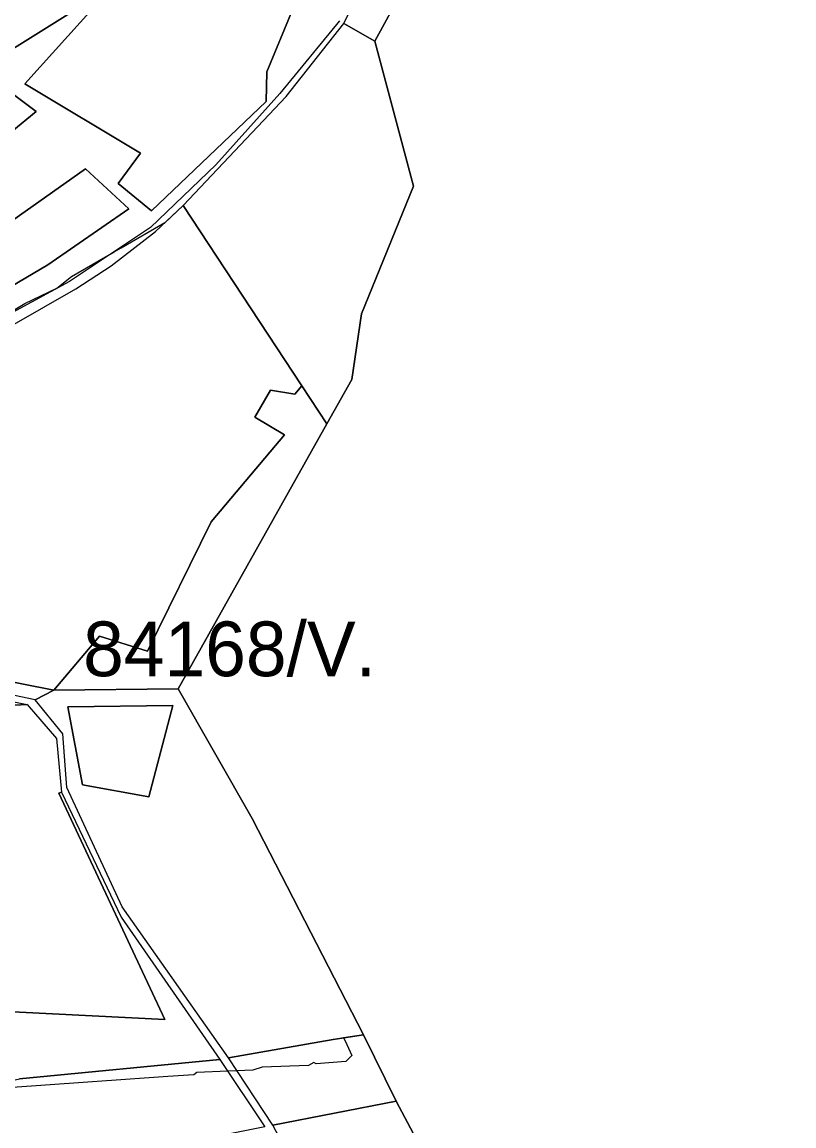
# Model space of a CAD drawing. Extents: x -477304 to -465429, y -1159113 to -1149210.
# Drawn here: x -468870 to -468658.4, y -1151906.3 to -1151603.6 of the extents above; entities that cross this region are included whole.
import ezdxf

# ---------------------------------------------------------------- set-up
doc = ezdxf.new("R2010")
doc.units = 0
for name, color, linetype in [('BPEJ_s', 7, 'Continuous'), ('PUPFL_s', 7, 'Continuous'), ('trav_porost_s', 7, 'Continuous')]:
    doc.layers.add(name, color=color, linetype=linetype)

msp = doc.modelspace()

# ---------------------------------------------------------------- linework, layer by layer
at = {"layer": 'BPEJ_s'}
for points in [[(-468850.37, -1151597.06), (-468878.45, -1151614.63)], [(-468850.37, -1151597.06), (-468878.45, -1151614.63)], [(-468881.33, -1151688.05), (-468869.17, -1151680.83), (-468860.47, -1151676.59), (-468856.43, -1151673.4), (-468844.75, -1151666.65), (-468842.84, -1151665.55), (-468830.84, -1151658.61), (-468830.79, -1151658.66), (-468825.78, -1151653.94), (-468793.31, -1151703.33), (-468786.46, -1151713.75), (-468827.17, -1151786.48), (-468806.89, -1151821.99), (-468776.38, -1151881.32), (-468781.85, -1151882.21), (-468781.45, -1151883.05), (-468779.57, -1151887), (-468781.27, -1151888.7), (-468789.34, -1151889.34), (-468789.98, -1151888.91), (-468791.46, -1151889.76), (-468804.2, -1151890.19), (-468806.75, -1151891.04)], [(-468881.33, -1151688.05), (-468869.17, -1151680.83), (-468860.47, -1151676.59), (-468856.43, -1151673.4), (-468844.75, -1151666.65), (-468842.84, -1151665.55), (-468830.84, -1151658.61), (-468830.79, -1151658.66), (-468825.78, -1151653.94), (-468793.31, -1151703.33), (-468786.46, -1151713.75), (-468827.17, -1151786.48), (-468806.89, -1151821.99), (-468776.38, -1151881.32), (-468781.85, -1151882.21), (-468781.45, -1151883.05), (-468779.57, -1151887), (-468781.27, -1151888.7), (-468789.34, -1151889.34), (-468789.98, -1151888.91), (-468791.46, -1151889.76), (-468804.2, -1151890.19)], [(-468804.2, -1151890.19), (-468806.75, -1151891.04), (-468811.09, -1151891.22), (-468813.6, -1151891.32), (-468822.04, -1151891.67), (-468822.89, -1151892.31), (-468830.05, -1151892.82), (-468873.84, -1151895.92)], [(-468806.75, -1151891.04), (-468811.09, -1151891.22), (-468813.6, -1151891.32), (-468822.04, -1151891.67), (-468822.89, -1151892.31), (-468830.05, -1151892.82), (-468873.84, -1151895.92)]]:
    msp.add_lwpolyline(points, dxfattribs=at)
at = {"layer": 'PUPFL_s'}
for points in [[(-468732.83, -1151964.82), (-468767.43, -1151899.55), (-468776.38, -1151881.32), (-468806.89, -1151821.99), (-468827.17, -1151786.48), (-468786.46, -1151713.75), (-468779.57, -1151701.68), (-468776.89, -1151683.67), (-468762.71, -1151648.6), (-468773.29, -1151608.8), (-468743.52, -1151554.25)], [(-468878.45, -1151614.63), (-468850.37, -1151597.06)], [(-468782.94, -1151603.26), (-468799.35, -1151623.16), (-468816.81, -1151642.75), (-468834.72, -1151659.94), (-468856.92, -1151674.79), (-468893.47, -1151694.64)], [(-468879, -1151618.52), (-468866.07, -1151628.09), (-468872.73, -1151633.65)], [(-468872.73, -1151633.65), (-468866.07, -1151628.09), (-468879, -1151618.52)]]:
    msp.add_lwpolyline(points, dxfattribs=at)
for points in [[(-468768.34, -1151587.46), (-468743.52, -1151554.25), (-468773.29, -1151608.8), (-468781.81, -1151603.96), (-468772.98, -1151585.8)], [(-468843.59, -1151647.87), (-468834.5, -1151655.39), (-468803.07, -1151625.37), (-468802.88, -1151617.28), (-468795.87, -1151600.22), (-468822.51, -1151579.84), (-468849.88, -1151599.02), (-468869.23, -1151620.51), (-468837.47, -1151639.59)], [(-468869.23, -1151620.51), (-468849.88, -1151599.02), (-468822.51, -1151579.84), (-468795.87, -1151600.22), (-468802.88, -1151617.28), (-468803.07, -1151625.37), (-468834.5, -1151655.39), (-468843.59, -1151647.87), (-468837.47, -1151639.59)], [(-468776.89, -1151683.67), (-468779.57, -1151701.68), (-468786.46, -1151713.75), (-468793.31, -1151703.33), (-468825.78, -1151653.94), (-468797.56, -1151624.01), (-468781.81, -1151603.96), (-468773.29, -1151608.8), (-468762.71, -1151648.6)], [(-468915.72, -1151682.82), (-468916.79, -1151689.64), (-468935.87, -1151693.75), (-468934.54, -1151700.13), (-468912.53, -1151694.89), (-468884.61, -1151683.01), (-468862.91, -1151670.18), (-468840.66, -1151654.82), (-468852.61, -1151643.83), (-468896.36, -1151674.79)], [(-468884.61, -1151683.01), (-468912.53, -1151694.89), (-468934.54, -1151700.13), (-468935.87, -1151693.75), (-468916.79, -1151689.64), (-468915.72, -1151682.82), (-468896.36, -1151674.79), (-468852.61, -1151643.83), (-468840.66, -1151654.82), (-468862.91, -1151670.18)], [(-468767.43, -1151899.55), (-468801.26, -1151906.14), (-468813.42, -1151887.68), (-468784.7, -1151882.68), (-468776.38, -1151881.32)], [(-468994.38, -1151937.14), (-468997.2, -1151937.69), (-469007.11, -1151920.83), (-468946.86, -1151909.8), (-468896.51, -1151899.19), (-468870.68, -1151893.47), (-468815.75, -1151888.1), (-468803.45, -1151906.55), (-468811.66, -1151908.26), (-468862.93, -1151918.05), (-468871.48, -1151919.25), (-468912.32, -1151928.92), (-468968.38, -1151934.99)], [(-468686.75, -1152101.45), (-468658.42, -1152133.3), (-468690.68, -1152140.77), (-468698.85, -1152116.86), (-468714.82, -1152090.99), (-468733.01, -1152073.23), (-468751.43, -1152081.22), (-468765.74, -1152074.4), (-468762.91, -1152033.54), (-468770.37, -1151971.17), (-468785.56, -1151936.03), (-468801.26, -1151906.14), (-468767.43, -1151899.55), (-468732.83, -1151964.82), (-468714.57, -1152060.88)]]:
    msp.add_lwpolyline(points, close=True, dxfattribs=at)
at = {"layer": 'trav_porost_s'}
for points in [[(-468919.48, -1151627.08), (-468955.18, -1151620.43), (-468942.07, -1151600.96), (-468924.48, -1151578.46), (-468921.08, -1151572.25), (-468866.1, -1151548.51), (-468792.02, -1151519.23), (-468784.4, -1151524.93), (-468822.2, -1151575.03), (-468850.37, -1151597.06), (-468878.45, -1151614.63)], [(-468909.18, -1151701.97), (-468889.69, -1151696.03), (-468881.61, -1151691.86), (-468855.25, -1151676.75), (-468845.52, -1151670.49), (-468833.35, -1151661.08), (-468825.78, -1151653.94), (-468793.31, -1151703.33), (-468795.22, -1151705.63), (-468801.86, -1151704.56), (-468806.17, -1151711.95), (-468798.08, -1151716.82), (-468818.14, -1151740.64), (-468835.6, -1151776.16), (-468848.71, -1151771.99), (-468861.22, -1151786.84), (-468888.54, -1151781.47), (-468884.18, -1151770.98), (-468909.76, -1151771.23), (-468937.4, -1151768.64), (-468942.71, -1151735.15), (-468950.14, -1151706.2), (-468924.66, -1151704.81)], [(-468795.22, -1151705.63), (-468793.31, -1151703.33), (-468786.46, -1151713.75), (-468827.17, -1151786.48), (-468861.22, -1151786.84), (-468848.71, -1151771.99), (-468835.6, -1151776.16), (-468818.14, -1151740.64), (-468798.08, -1151716.82), (-468806.17, -1151711.95), (-468801.86, -1151704.56)], [(-468888.54, -1151781.47), (-468861.22, -1151786.84), (-468866.34, -1151789.45), (-468887.74, -1151785.05), (-468901.7, -1151780.33), (-468909.76, -1151771.23), (-468884.18, -1151770.98)], [(-468904.15, -1151795.58), (-468903.27, -1151781.92), (-468886.48, -1151787.18), (-468868.57, -1151790.74), (-468886.04, -1151791.69)], [(-468813.42, -1151887.68), (-468842.52, -1151846.26), (-468857.65, -1151813.52), (-468858.82, -1151798.8), (-468866.34, -1151789.45), (-468861.22, -1151786.84), (-468827.17, -1151786.48), (-468806.89, -1151821.99), (-468776.38, -1151881.32), (-468784.7, -1151882.68)], [(-468860.55, -1151800.09), (-468859.13, -1151814.82), (-468859.89, -1151815.13), (-468830.8, -1151877.13), (-468892.51, -1151874.03), (-468899.11, -1151826.57), (-468943.81, -1151827.87), (-468984.99, -1151826.07), (-468978.78, -1151813.65), (-468971.27, -1151801.96), (-468904.15, -1151795.58), (-468886.04, -1151791.69), (-468868.57, -1151790.74)], [(-468835.19, -1151816.05), (-468828.66, -1151791.03), (-468857.46, -1151791.4), (-468853.39, -1151812.83)], [(-468835.19, -1151816.05), (-468853.39, -1151812.83), (-468857.46, -1151791.4), (-468828.66, -1151791.03)]]:
    msp.add_lwpolyline(points, close=True, dxfattribs=at)
msp.add_lwpolyline([(-468892.51, -1151874.03), (-468830.8, -1151877.13), (-468859.89, -1151815.13), (-468859.13, -1151814.82), (-468842.76, -1151849.1), (-468815.75, -1151888.1), (-468870.68, -1151893.47)], dxfattribs=at)

# ---------------------------------------------------------------- texts
at = {"layer": 'BPEJ_s'}
msp.add_text('84168/V.', height=15, dxfattribs=at).set_placement((-468853.24, -1151783.01))

doc.saveas('drawing.dxf')
